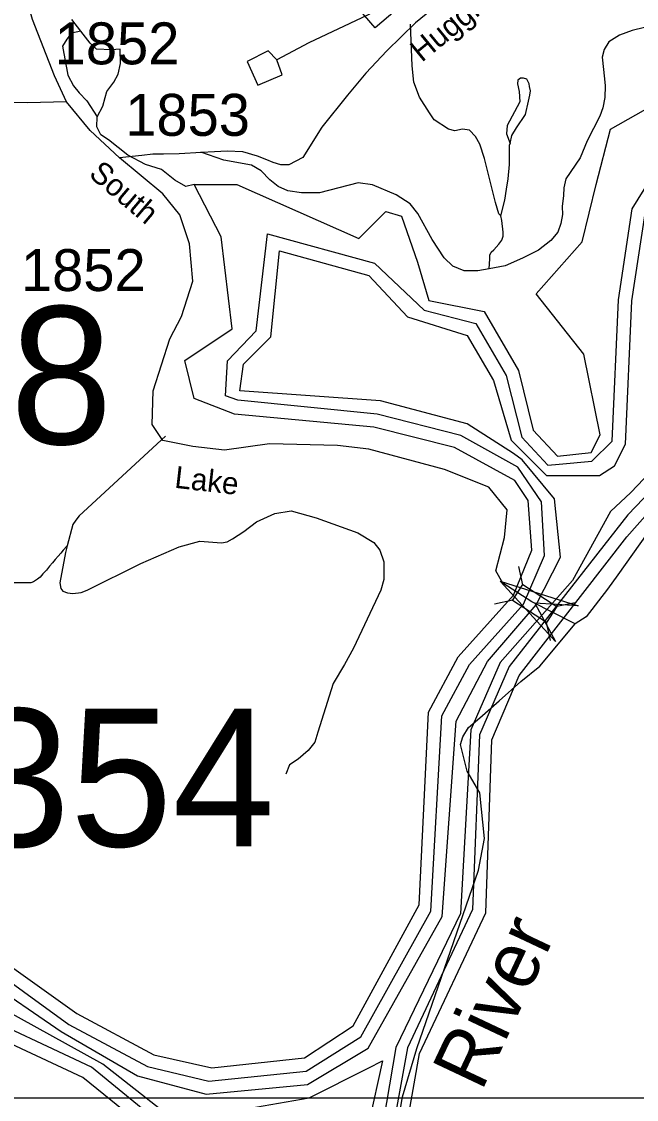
# Model space of a CAD drawing. Extents: x 884530 to 1028605, y 526725 to 653634.
# Drawn here: x 975258 to 977091, y 551152 to 554364 of the extents above; entities that cross this region are included whole.
import ezdxf

# ---------------------------------------------------------------- set-up
doc = ezdxf.new("R2010")
doc.units = 0
for name, color, linetype in [('Exist Cultural Church CELL', 7, 'Continuous'), ('Exist Hydrographic Bay Label', 7, 'Continuous'), ('Exist Hydrographic Buffer Line', 7, 'Continuous'), ('Exist Hydrographic Creek Single Shore', 7, 'Continuous'), ('Exist Hydrographic River Shore Label', 7, 'Continuous'), ('Exist Road Non-System Type 51', 7, 'Continuous'), ('Exist Road Secondary Structure Culvert Number Label', 7, 'Continuous'), ('Exist Road Secondary Structure Standard Bridge Attributed CELL', 7, 'Continuous'), ('Exist Road Secondary Structure Standard Bridge CELL', 7, 'Continuous'), ('Exist Road Secondary Structure Standard Bridge Number Label', 7, 'Continuous'), ('Exist Road Secondary Type 41 Attributed', 7, 'Continuous'), ('Exist Road Secondary Type 51 Attributed', 7, 'Continuous'), ('Exist Road Secondary Type 51 Label', 7, 'Continuous'), ('Exist Road Secondary Type 51 Number Label', 7, 'Continuous'), ('Exist Utilities Electrical Transmission Line', 7, 'Continuous'), ('Map Preparation Inset Cut Line', 7, 'Continuous')]:
    doc.layers.add(name, color=color, linetype=linetype)

msp = doc.modelspace()

# ---------------------------------------------------------------- linework, layer by layer
at = {"layer": 'Exist Cultural Church CELL'}
msp.add_lwpolyline([(976243.3, 554426), (976286.3, 554463.3), (976236.4, 554520.9), (976212.2, 554500), (976201.8, 554512.1), (976226, 554533), (976186.6, 554578.5), (976198.7, 554589), (976238.1, 554543.5), (976262.3, 554564.4), (976272.7, 554552.3), (976248.6, 554531.4), (976298.4, 554473.8), (976342, 554511.5), (976411.7, 554431), (976312.9, 554345.5)], close=True, dxfattribs=at)
at = {"layer": 'Exist Hydrographic Bay Label'}
for points in [[(975773, 553877.8), (975900.5, 553877.8), (976263.7, 553717.3), (976343.9, 553797.6), (976391.1, 553783.4), (976438.3, 553646.4), (976472.2, 553533), (976637.9, 553500.1), (976740.1, 553324.1), (976784, 553145.9), (976856.4, 553069), (976956.7, 553080.1), (976983.6, 553132), (976934.1, 553372.5), (976792.4, 553552), (976929.4, 553707.8), (976971.8, 553877.9), (977014.3, 554043.2), (977165.4, 554128.3)], [(975016.1, 551698.2), (975422.8, 551407.8), (975652.2, 551285), (975825.9, 551245.5), (976102.2, 551276), (976247.3, 551371.5), (976443.3, 551731.8), (976471.5, 552305.5), (976560.4, 552471.1), (976725.2, 552654.8), (976780, 552788.3), (976768.5, 552936.2), (976728.8, 552996.1), (976548.7, 553094.9), (976308.8, 553155.6), (975893.3, 553193.5), (975773, 553240.1), (975744.7, 553353.4), (975886.3, 553447.9), (975853.2, 553721.9), (975773, 553877.8)], [(976371.9, 550876.7), (976444.6, 551288.8), (976642.6, 551708.1), (976660.3, 552222.9), (976741.9, 552415), (977062.4, 552828.2), (977287.2, 553081.2)], [(976118.8, 550307.5), (975969.3, 550330.2), (975871.7, 550401.1), (975869.9, 550591.4), (975890.2, 550692.8), (975877.6, 550807.9), (975806.3, 550921), (975441.4, 551217.1), (975072, 551388.6), (974873.9, 551445.2), (974506, 551416.5), (974438.2, 551385), (974346.5, 551386.8)]]:
    msp.add_lwpolyline(points, dxfattribs=at)
at = {"layer": 'Exist Hydrographic Buffer Line'}
msp.add_line((976860.6, 553044.6), (976958.6, 553053.5), dxfattribs=at)
for points in [[(976981.7, 553011.2), (977026, 553040.1), (977058.7, 553104.7), (977077.6, 553531.3), (977117.4, 553792), (977214.9, 553949.8), (977248.6, 554086.3), (977343.8, 554105.3), (977462.6, 554055.5), (977533.5, 554060.1), (977587.7, 554100), (977645.2, 554213.3), (977810.3, 554311.4), (977863.5, 554496.7), (977857.6, 554535.7), (977706.5, 554654.7), (977704.7, 554768.5), (977769.8, 554927.2), (977864.6, 555182.9)], [(979756.1, 553833.3), (979436.1, 553961.1), (979261.6, 554115.2), (979195.8, 554134.2), (979070.1, 554113.8), (979011.6, 554105.2), (978981.9, 554068), (978971.9, 553803.6), (979036, 553720.7), (979036, 553686.7), (979008.4, 553655.9), (978901.2, 553600.6), (978008.3, 553482.6), (977758.9, 553451.2), (977646.5, 553406.4), (977567.5, 553344.4), (977525.9, 553302.9), (977392.3, 553168.4), (977246.5, 553141.5), (977074.6, 552960.2), (977014.3, 552904), (976900.3, 552698.1)], [(976958.6, 553053.5), (977019.1, 553113.6), (977037.7, 553535), (977079.1, 553806.1), (977180.8, 553970.9), (977212.6, 554109.4), (977266.1, 554149.3), (977352.9, 554144.9), (977510.6, 554120)], [(979723.7, 553809.8), (979415.4, 553925.9), (979235, 554085.3), (979076.4, 554074.3), (979038.2, 554063.7), (979022.4, 553818.7), (979026.5, 553786.1), (979048.5, 553720.1), (979055, 553685), (979033.8, 553650.8), (978912.4, 553561.7), (978013.5, 553443), (977766.2, 553424.3), (977595.2, 553331.4), (977556.9, 553267.8), (977470.5, 553123.6), (977275.8, 553112.2), (977065.6, 552893.4), (976712.1, 552441.6), (976623.5, 552238.6), (976602.9, 551717.7), (976408.4, 551305.9), (976333.8, 550890.7)], [(976808.7, 552932.2), (976737.8, 553035.8), (976567.9, 553130), (976318.7, 553194.3), (975902.8, 553235.7), (975866.2, 553248.9), (975872.1, 553352.8), (975958.1, 553442.4), (975991.1, 553731.5), (976310.2, 553643.4), (976458.4, 553503.3), (976612.3, 553464.3), (976702.6, 553309), (976749.7, 553125.6), (976827.3, 553041.6)], [(976846.9, 552941.4), (976750.7, 553058), (976724.7, 553076.5), (976587.1, 553165.1), (976328.4, 553233.1), (975909.4, 553263.6), (975919.7, 553342.8), (976001.1, 553424.5), (976026.9, 553680.1), (976293.2, 553606.6), (976408.9, 553484), (976586.8, 553428.7), (976665.1, 553293.8), (976717.8, 553116.6), (976823.2, 553011.2), (976981.7, 553011.2)], [(976827.3, 553041.6), (976860.6, 553044.6)], [(976865.4, 552768), (976846.9, 552941.4)], [(974981.6, 551677.8), (975399.5, 551375.2), (975633.3, 551249.8), (975817, 551206.5), (976106.6, 551236.2), (976269.3, 551338), (976478.4, 551712.7), (976510.9, 552294.6), (976593.5, 552447.9), (976754.9, 552628.1), (976817, 552773.1), (976808.7, 552932.2)], [(976291.3, 551304.6), (976511.9, 551697), (976554.1, 552279.1), (976647.2, 552456.6), (976792.7, 552625.4), (976865.4, 552768)], [(976900.3, 552698.1), (976685, 552453.7), (976597.7, 552252.9), (976567.2, 551705.7), (976373.7, 551307), (976308.2, 550919.9), (976295.6, 550904.7), (976260.7, 550845.1), (976194.6, 550808.2), (976115.8, 550710.1), (976081.6, 550563.8), (976098.2, 550456.4), (976070.8, 550395.7), (976000.5, 550406.3), (975950, 550583.9), (975968.7, 550677.1), (975957.2, 550816.6), (975873.9, 550963.7), (975500.7, 551257.2)], [(975840.1, 550942.3), (975466.6, 551248.1), (975088.8, 551424.9), (974884.9, 551483.6), (974503, 551456.4), (974429.7, 551425.2), (974347.2, 551452.8), (974336.8, 551566.7)], [(975143.8, 551513.2), (975376.5, 551354.3), (975603.7, 551222)], [(975500.7, 551257.2), (975145.7, 551452.4)], [(975603.7, 551222), (975808.2, 551167.4), (976111, 551196.5), (976291.3, 551304.6)], [(976334.5, 551266.5), (976293.7, 551082.4), (976257.5, 550918.8), (976175.2, 550843.1), (976083.1, 550733.2), (975996.9, 550821), (975907.8, 550985), (975773.1, 551097.1), (976115.3, 551156.7), (976291.9, 551245.2), (976334.5, 551266.5)]]:
    msp.add_lwpolyline(points, dxfattribs=at)
at = {"layer": 'Exist Hydrographic Creek Single Shore'}
for points in [[(975435.4, 554335.3), (975408.7, 554369.5)], [(975435.4, 554335.3), (975407.5, 554329.4), (975392.9, 554311.8), (975380.2, 554290.1), (975396.6, 554204.1), (975412.7, 554172.6), (975429.9, 554151.8), (975452.5, 554128), (975484.2, 554080.3)], [(975484.2, 554080.3), (975501, 554112.1), (975507.9, 554138), (975512.4, 554155.9), (975533.3, 554183.3), (975546.1, 554207), (975553, 554238.9), (975552.4, 554281.1), (975526.3, 554279.8), (975482.2, 554281.1), (975462.7, 554299.7), (975435.4, 554335.3)], [(975773, 553877.8), (975748.3, 553872.2), (975714.8, 553891.3), (975675.6, 553922.5), (975628, 553937.9), (975574.8, 553965.5), (975518, 554011.4), (975494.4, 554026), (975483.1, 554050.5), (975484.2, 554080.3)]]:
    msp.add_lwpolyline(points, dxfattribs=at)
at = {"layer": 'Exist Road Non-System Type 51'}
for points in [[(976687.2, 553784.9), (976680.7, 553790.5), (976671.7, 553824.5), (976638.5, 553956.1), (976624.4, 553998.2), (976612, 554021.3), (976594, 554040.4), (976572.8, 554042.7), (976549.5, 554038), (976530.7, 554042.7), (976488.7, 554070.8), (976474.6, 554091.8), (976444.2, 554138.6), (976427.8, 554183), (976423.2, 554232.3), (976417.8, 554356.5)], [(977115.4, 554346.4), (977078.4, 554337.4), (977040.5, 554323.2), (977008.9, 554303.5), (976994.9, 554280.3), (976989.1, 554257.9), (976996.2, 554193.5), (976998.5, 554172.1), (976997.4, 554137.6), (976991.5, 554106.7), (976981.9, 554081.5), (976944.1, 554008.5), (976923.3, 553957.7), (976881.1, 553895.6), (976875, 553868.4), (976874, 553845.9), (976870.2, 553812.4), (976871.1, 553788.9), (976865.7, 553761.8), (976857.5, 553736.4), (976836.6, 553711.1), (976799.6, 553682.2), (976751.8, 553658.7), (976699.6, 553635.5), (976652.1, 553627.2)], [(976687.2, 553784.9), (976698.6, 553831.2), (976704, 553864.8), (976708.6, 553895.2), (976713.3, 553937.4), (976713.3, 553967.8), (976713.3, 553995.9), (976715, 554000.7), (976720.3, 554024), (976734.3, 554047.4), (976760.2, 554087.1), (976769.4, 554127), (976773.9, 554144.5), (976775.3, 554157.4), (976772.6, 554170.3), (976771.9, 554178.4), (976764.8, 554192.4), (976754.6, 554195.1), (976746, 554194.8), (976737.6, 554189.5), (976736.7, 554178.4), (976741.4, 554155), (976743.8, 554124.5), (976727.4, 554095.2), (976706.3, 554054.4), (976703.9, 554029.3), (976715, 554000.7)], [(976652.1, 553627.2), (976618.8, 553621.3), (976577.7, 553621.3), (976544.5, 553634.5), (976518.1, 553659.7), (976482.8, 553714.1), (976439.3, 553792.3), (976416.7, 553820.8), (976374.7, 553847.5), (976304.6, 553877.4), (976262, 553883.2), (976146.6, 553853.6), (976093, 553853.3), (976052, 553859.8), (976023.2, 553872.4), (975998.9, 553891.7), (975972.7, 553918.9), (975944.3, 553936), (975861, 553951.1), (975793.1, 553975)], [(976652.1, 553627.2), (976654.7, 553657.2), (976654.8, 553668.1), (976658.4, 553676.2), (976665.9, 553683.7), (976681, 553700.7), (976690.5, 553712), (976694, 553724.7), (976694.2, 553736.5), (976690.5, 553770.5), (976687.2, 553784.9)], [(975687.7, 553128.2), (975429.6, 552891), (975420, 552877.6), (975411.3, 552865.3), (975394.6, 552801)], [(975394.6, 552801), (975389.7, 552782.1), (975372.3, 552691), (975375, 552674.1), (975381.6, 552666.3), (975395.4, 552661.5), (975411, 552659), (975435.6, 552662.4), (975454.3, 552669.2), (975614.2, 552749.3), (975728, 552798.6), (975790, 552815.1), (975854.2, 552810.4), (975871.1, 552813.4), (975887.2, 552821.9), (975921, 552844.4), (975959.2, 552872.9), (976012.9, 552897.6), (976062.4, 552905.9), (976136.6, 552885.3), (976260.5, 552839.9), (976308.6, 552811.4), (976326.6, 552788.3), (976337.9, 552753.5), (976338, 552701.3), (976329.6, 552669), (976247.9, 552496.6), (976221.4, 552448), (976187.4, 552391.4), (976175.3, 552353.1), (976164.6, 552318.4), (976141.6, 552246.7), (976132.7, 552216.2), (976113.2, 552191.9), (976083, 552166), (976057, 552148.7), (976046.3, 552120.6)], [(975394.6, 552801), (975382.7, 552788.1), (975375.7, 552779.9), (975367.2, 552770.3), (975359, 552761), (975350.8, 552751.1), (975342.1, 552740.8), (975332.2, 552729.3), (975321.8, 552717.6), (975313.6, 552708.1), (975306, 552701.7), (975294.4, 552694.4), (975285.5, 552691.4), (975265, 552691.4), (975213.9, 552691.4), (975187.5, 552694.4), (975111.5, 552707.9)], [(976315.9, 550659.4), (976307.5, 550777.8), (976307.5, 550828.2), (976358, 551000.9), (976378.5, 551066), (976393.9, 551159.2), (976437.1, 551303.1), (976620.2, 551834.7), (976638.7, 551929.2), (976624.2, 552065.9), (976587, 552130.4), (976566.6, 552209.9), (976573.9, 552232.7), (976590.9, 552260.2), (976624.2, 552289), (976681.8, 552339.4), (976746.5, 552396.9), (976803, 552443.3), (976908.8, 552569.1)]]:
    msp.add_lwpolyline(points, dxfattribs=at)
at = {"layer": 'Exist Road Secondary Structure Standard Bridge Attributed CELL'}
msp.add_lwpolyline([(976850.1, 552516.5), (976685.3, 552696.2), (976917.9, 552622.9), (976788.2, 552630.7)], close=True, dxfattribs=at)
at = {"layer": 'Exist Road Secondary Structure Standard Bridge CELL'}
for p, q in [((976752.6, 552685.6), (976741.1, 552739.5)), ((976722.5, 552639.3), (976668.5, 552627.8)), ((976908.5, 552632), (976854.5, 552620.6)), ((976835.2, 552519.2), (976823.7, 552573.2))]:
    msp.add_line(p, q, dxfattribs=at)
msp.add_lwpolyline([(976823.7, 552573.2), (976722.3, 552639), (976753.1, 552686.4), (976854.5, 552620.6)], close=True, dxfattribs=at)
at = {"layer": 'Exist Road Secondary Type 41 Attributed'}
for points in [[(976533.5, 554442.7), (976432.6, 554360.1), (976347.4, 554276.1), (976285.1, 554210.3), (976230.4, 554144.2), (976153.1, 554048.9), (976096.7, 553958.9), (976055.5, 553936.9), (976031.5, 553936.9), (976008.3, 553944), (975989.3, 553951.3), (975961.4, 553962.3), (975917.9, 553976), (975871.4, 553977.2), (975833.3, 553975.9), (975794.7, 553973.3), (975728.5, 553969.5), (975681.5, 553968.5), (975649.6, 553969), (975617.3, 553964.7), (975550.5, 553957.8)], [(975392.5, 554124.4), (975276.1, 554121.4), (975195.6, 554123.8), (975131.4, 554123.2), (975077.2, 554114.9), (975036.8, 554096.4), (975012.2, 554072.5), (974979.5, 554053.6), (974938.5, 554025), (974891.5, 553998.6), (974856.7, 553977.9), (974820.1, 553959.2), (974777.7, 553946.6), (974749.2, 553935.6), (974703.7, 553931.9), (974594.9, 553902.1), (974542.5, 553881.3), (974466.4, 553859.3), (974424.8, 553851.6)]]:
    msp.add_lwpolyline(points, dxfattribs=at)
at = {"layer": 'Exist Road Secondary Type 51 Attributed'}
for points in [[(975392.5, 554124.4), (975356.8, 554202.3), (975290.8, 554370.4), (975276.3, 554421.7)], [(975550.5, 553957.8), (975462.8, 554038.9), (975392.5, 554124.4)], [(976779.8, 552634.7), (976693.1, 552690), (976672.1, 552726.8), (976698.4, 552826.8), (976706.2, 552908.3), (976651, 552976.7), (976519.6, 553029.3), (976293.6, 553089.8), (976200, 553100), (975997.6, 553105.3), (975863.5, 553086.9), (975768.9, 553097.4), (975679.5, 553115.8), (975648, 553163.2), (975650.6, 553263.1), (975700.6, 553418.3), (975735, 553485.3), (975769.1, 553590.5), (975758.6, 553701), (975729.7, 553787.8), (975679.8, 553850.9), (975550.5, 553957.8)], [(977778.4, 552485.6), (977739.2, 552484.8), (977713.3, 552494.5), (977697.2, 552511.1), (977673.4, 552541.8), (977647.2, 552605.8), (977584.2, 552755.7), (977534.2, 552897.8), (977484.3, 552984.6), (977415.9, 553042.4), (977376, 553049.8), (977340.2, 553045.8), (977296.2, 553029.5), (977260.3, 553008.3), (977216.2, 552968.8), (977035.5, 552714.9), (977005.4, 552672.5), (976941.8, 552590.2), (976908.8, 552569.1), (976779.8, 552634.7)]]:
    msp.add_lwpolyline(points, dxfattribs=at)
at = {"layer": 'Exist Utilities Electrical Transmission Line'}
for points in [[(979644.4, 555439.1), (979315.5, 555420.5), (979067, 555411.1), (979020.9, 555404.6), (978980, 555380.1), (978744.4, 555226.2), (978402.8, 555009.8), (978225.1, 554908), (977973, 554736.6), (977732.8, 554730.8), (977514.1, 554720.4), (977372, 554717.3), (977215.1, 554694.7), (977087.9, 554665), (976943.8, 554660.1), (976893.4, 554651.7), (976737.1, 554589.1), (976548.3, 554513.7), (976440.4, 554457.4), (976334.5, 554407), (976289.8, 554382.5), (976114.7, 554300.6), (976018.9, 554249.9)], [(976018.9, 554249.9), (975993.8, 554276.6), (975930.8, 554244.9), (975962.3, 554173.8), (976035.4, 554205.1), (976018.9, 554249.9)]]:
    msp.add_lwpolyline(points, dxfattribs=at)
at = {"layer": 'Map Preparation Inset Cut Line'}
msp.add_lwpolyline([(1000725.2, 565640.1), (964100.1, 565640.1), (964100.1, 551156.3), (1000725.2, 551156.3)], close=True, dxfattribs=at)

# ---------------------------------------------------------------- texts
at = {"layer": 'Exist Hydrographic River Shore Label'}
msp.add_text('River', height=167.32, rotation=64.7241, dxfattribs=at).set_placement((976629.4, 551173))
msp.add_text('River', height=167.32, rotation=64.7241, dxfattribs=at).set_placement((976629.4, 551173))
at = {"layer": 'Exist Road Secondary Structure Culvert Number Label'}
msp.add_text('C354', height=410.1, dxfattribs=at).set_placement((974701.8, 551905.7))
at = {"layer": 'Exist Road Secondary Structure Standard Bridge Number Label'}
msp.add_text('98', height=410.1, dxfattribs=at).set_placement((974919.4, 553104.8))
at = {"layer": 'Exist Road Secondary Type 51 Label'}
for s, rotation, p in [('Huggins', 39.3035, (976451.2, 554240.7)), ('South', 319.6522, (975455.7, 553904.4)), ('Lake', 353.4998, (975712.4, 552974.7))]:
    msp.add_text(s, height=65.62, rotation=rotation, dxfattribs=at).set_placement(p)
at = {"layer": 'Exist Road Secondary Type 51 Number Label'}
for s, p in [('1852', (975357.1, 554236.3)), ('1853', (975567.4, 554023.3)), ('1852', (975256.5, 553560.7))]:
    msp.add_text(s, height=125, dxfattribs=at).set_placement(p)

doc.saveas('drawing.dxf')
